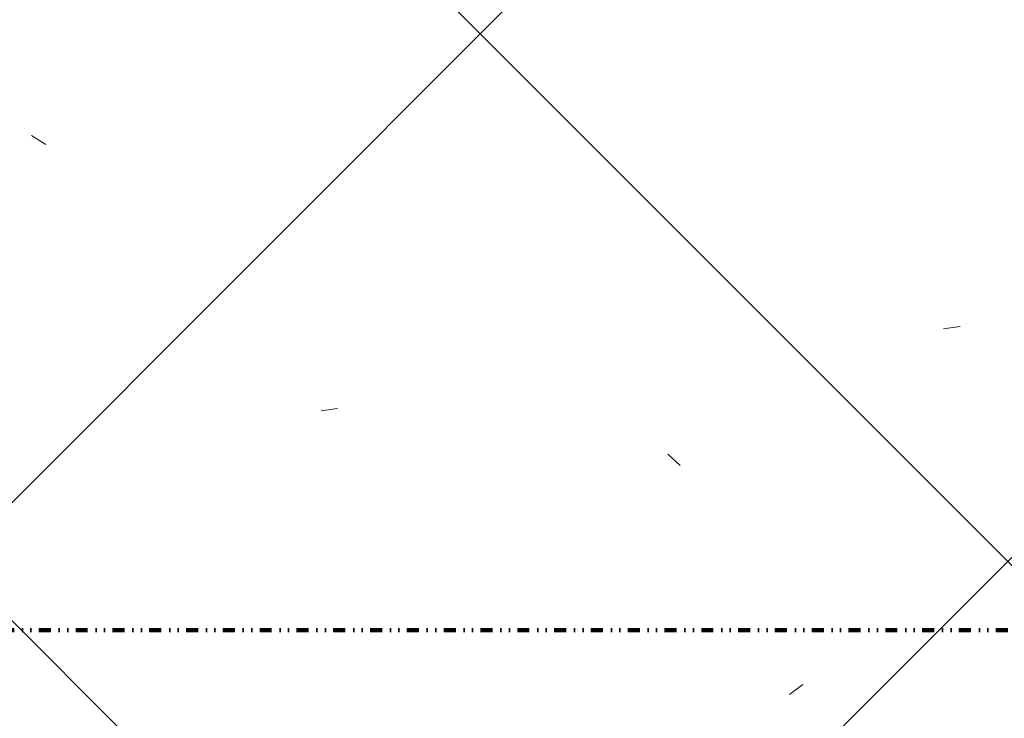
# Model space of a CAD drawing. Header units: millimetres. Extents: x -281 to 121694, y -16481 to 65128.
# Tile 914 of 1056: x 24653 to 24851, y 30089 to 30230. Entities that reach past the tile are written whole.
import ezdxf

# ---------------------------------------------------------------- set-up
doc = ezdxf.new("R2010")
doc.units = ezdxf.units.MM
doc.linetypes.add('ARC FS 060 minutes', pattern=[7.2, 2.4, -1.6, 0, -1.6, 0, -1.6])
doc.layers.add('A--L$01A__Algemeen', color=7, linetype='Continuous', lineweight=5)
doc.layers.add('A--L28__Hoofddraagconstructies', color=3, linetype='Continuous', lineweight=5)

# ---------------------------------------------------------------- blocks, each defined once
blk = doc.blocks.new('28_SCO_TLB_column concrete precast square - 250x950-2181636-L_80_ 12')
at = {"layer": 'A--L28__Hoofddraagconstructies', "lineweight": 13}
h = blk.add_hatch(dxfattribs=at)
h.set_pattern_fill('FP_28', color=41, style=0, pattern_type=2)
h.set_pattern_definition([(135, (30125, -24575), (-106.066, -106.066), []), (225, (30125, -24575), (106.066, -106.066), []), (140, (30125, -24575), (31.3759, 358.6306), [37.5, -412.5]), (85, (30125, -24575), (-376.0957, -69.376), [30, -330]), (190.451, (30127.6, -24545.1), (-344.7173, 289.2568), [31.87, -350.571]), (136.184, (30025, -24575), (82.7615, 533.62), [56.25, -618.75]), (186.636, (30031.9, -24530.53), (-487.062, 467.3284), [47.805, -525.857]), (81.184, (30025, -24575), (-487.058, 467.333), [45, -495]), (111, (30050, -24525), (201.3095, 298.454), [37.5, -412.5]), (56, (30050, -24525), (-362.575, 121.657), [30, -330]), (161.451, (30066.78, -24500.13), (-161.262, 420.112), [31.87, -350.571]), (127.5, (30125, -24575), (-166.44693, 6.07993), [3.353, -322.647, 3.353, -331.647, -331.25]), (127.5, (30125, -24575), (-166.44693, 6.07993), [-661, 3.353, -327.897]), (97.5, (30125, -24575), (-197.20586, 131.5348), [3.353, -187.647, 3.353, -315.147, -126.25]), (97.5, (30125, -24575), (-197.20586, 131.5348), [-509.5, 3.353, -122.897]), (57.5, (30125, -24686.5), (11.27744, 266.9112), [3.353, -121.647, 3.353, -386.647, -517.5]), (57.5, (30125, -24686.5), (11.27744, 266.9112), [-515, 3.353, -514.147]), (47.5, (30125, -24736.5), (-50.0525, 291.5931), [3.353, -159.147, 3.353, -255.647, -367.5]), (47.5, (30125, -24736.5), (-50.0525, 291.5931), [-421.5, 3.353, -364.147]), (47.5, (30125, -24736.5), (-50.0525, 291.5931), [3.353, -159.147, 3.353, -255.647, -367.5]), (47.5, (30125, -24736.5), (-50.0525, 291.5931), [-421.5, 3.353, -364.147])])
h.paths.add_polyline_path([(125, -475), (125, 475), (-125, 475), (-125, -475)])
blk = doc.blocks.new('TBR-B-BWK-C-BES-ARC-R25_rvt-1-L_80_ 12')
at = {"layer": 'A--L28__Hoofddraagconstructies', "color": 241, "lineweight": 18, "rotation": 270.0000000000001}
blk.add_blockref('28_SCO_TLB_column concrete precast square - 250x950-2181636-L_80_ 12', (24575, 30125), dxfattribs=at)
blk = doc.blocks.new('65_GM_LIB_fire separation vertical_gen_arc - 060 minutes-2414643-L_80_ 12')
at = {"layer": 'A--L$01A__Algemeen', "linetype": 'ARC FS 060 minutes', "lineweight": 100}
blk.add_line((0, 0), (793.42, 0), dxfattribs=at)
blk = doc.blocks.new('TBR-B-INS-BR-ARC-R25_rvt-1-L_80_ 12')
at = {"layer": 'A--L$01A__Algemeen', "color": 130, "lineweight": 9, "rotation": 180}
blk.add_blockref('65_GM_LIB_fire separation vertical_gen_arc - 060 minutes-2414643-L_80_ 12', (25000, 30106.92), dxfattribs=at)

msp = doc.modelspace()

# ---------------------------------------------------------------- block references
at = {"lineweight": 5}
for name in ['TBR-B-INS-BR-ARC-R25_rvt-1-L_80_ 12', 'TBR-B-BWK-C-BES-ARC-R25_rvt-1-L_80_ 12']:
    msp.add_blockref(name, (0, 0), dxfattribs=at)

doc.saveas('drawing.dxf')
